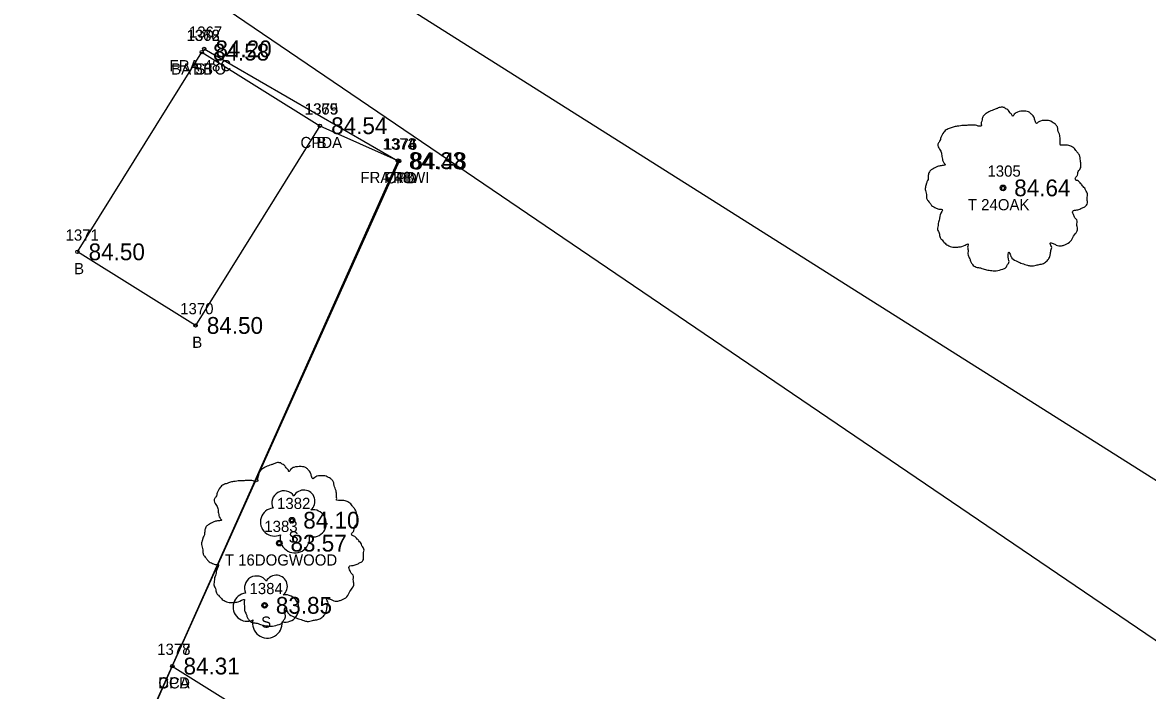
# Model space of a CAD drawing. Extents: x 2139392 to 2143384, y 505395 to 510520.
# Drawn here: x 2141070.2 to 2141170.6, y 509765.7 to 509825.4 of the extents above; entities that cross this region are included whole.
import ezdxf

# ---------------------------------------------------------------- set-up
doc = ezdxf.new("R2010")
doc.units = 0
for name, color, linetype in [('RD_EX_Bldg', 7, 'Continuous'), ('RD_EX_Bldg_txCode', 7, 'Continuous'), ('RD_EX_Conc', 7, 'Continuous'), ('RD_EX_Conc_txCode', 7, 'Continuous'), ('RD_EX_Driveway', 7, 'Continuous'), ('RD_EX_Fence_Other', 7, 'Continuous'), ('RD_EX_Fence_Other_txCode', 7, 'Continuous'), ('RD_EX_TX_Bldg_ELEV', 7, 'Continuous'), ('RD_EX_TX_Conc_ELEV', 7, 'Continuous'), ('RD_EX_TX_Fence_Other_ELEV', 7, 'Continuous'), ('RD_EX_TX_VEG_ELEV', 7, 'Continuous'), ('RD_EX_VEG', 7, 'Continuous'), ('RD_EX_VEG_txCode', 7, 'Continuous'), ('RD_SMD_Locator', 7, 'Continuous')]:
    doc.layers.add(name, color=color, linetype=linetype)

msp = doc.modelspace()

# ---------------------------------------------------------------- linework, layer by layer
at = {"layer": 'RD_EX_Bldg'}
msp.add_lwpolyline([(2141086.19, 509822.72), (2141096.74, 509816.15), (2141085.64, 509798.32), (2141075.09, 509804.89), (2141086.19, 509822.72)], dxfattribs=at)
at = {"layer": 'RD_EX_Conc'}
for points in [[(2141096.74, 509816.15), (2141103.82, 509813), (2141083.56, 509767.91), (2141078.88, 509757.3), (2141042.38, 509773.64)], [(2141083.56, 509767.91), (2141098.15, 509758.75), (2141115.28, 509737.06), (2141131.29, 509717.18), (2141156.72, 509705.7)]]:
    msp.add_lwpolyline(points, dxfattribs=at)
at = {"layer": 'RD_EX_Driveway'}
for p, q in [((2141078.27, 509843.32), (2141182.34, 509777.58)), ((2141073.6, 509836.63), (2141177.46, 509766.07))]:
    msp.add_line(p, q, dxfattribs=at)
at = {"layer": 'RD_EX_Fence_Other'}
msp.add_lwpolyline([(2141086.41, 509823.01), (2141103.68, 509813.03), (2141103.68, 509813.03), (2141071.86, 509741.76)], dxfattribs=at)
at = {"layer": 'RD_EX_VEG'}
for centre, radius in [((2141157.72, 509810.6), 0.25), ((2141157.7, 509810.59), 0.0001), ((2141094.25, 509780.93), 0.25), ((2141093.11, 509778.88), 0.25), ((2141093.1, 509778.86), 0.0001), ((2141091.8, 509773.33), 0.25)]:
    msp.add_circle(centre, radius, dxfattribs=at)
for centre, radius, start, end in [((2141093.53, 509782.47), 1.08, 34.9763, 204.756), ((2141095.3, 509782.63), 0.995, 308.7626, 152.0467), ((2141092.69, 509780.77), 1.26, 96.4518, 294.734), ((2141096.09, 509780.65), 1.22, 256.5667, 98.1046), ((2141094.5, 509779.33), 1.32, 166.8827, 5.7589), ((2141091.08, 509774.87), 1.08, 34.9763, 204.756), ((2141092.84, 509775.03), 0.995, 308.7626, 152.0467), ((2141090.24, 509773.17), 1.26, 96.4518, 294.734), ((2141093.64, 509773.05), 1.22, 256.5667, 98.1046), ((2141092.04, 509771.73), 1.32, 166.8827, 5.7589)]:
    msp.add_arc(centre, radius, start, end, dxfattribs=at)
for points in [[(2141157.85, 509817.77), (2141157.55, 509817.8), (2141157.22, 509817.7), (2141156.97, 509817.6), (2141156.75, 509817.52), (2141156.52, 509817.42), (2141156.22, 509817.25), (2141156, 509817.05), (2141155.87, 509816.8), (2141155.82, 509816.57), (2141155.77, 509816.3), (2141155.77, 509816.12), (2141155.65, 509816.1), (2141155.5, 509816.12), (2141155.25, 509816.2), (2141155, 509816.2), (2141154.75, 509816.2), (2141154.4, 509816.17), (2141154.05, 509816.17), (2141153.78, 509816.12), (2141153.45, 509816.07), (2141153.08, 509815.95), (2141152.73, 509815.82), (2141152.43, 509815.57), (2141152.18, 509815.1), (2141152.05, 509814.75), (2141151.9, 509814.5), (2141152.05, 509814.05), (2141152.23, 509813.7), (2141152.25, 509813.5), (2141152.33, 509813.07), (2141152.43, 509812.85), (2141152.55, 509812.65), (2141152.48, 509812.62), (2141152.1, 509812.57), (2141151.8, 509812.47), (2141151.38, 509812.25), (2141151.15, 509812.02), (2141151.05, 509811.7), (2141151.03, 509811.35), (2141150.93, 509811.15), (2141150.85, 509810.87), (2141150.83, 509810.8), (2141150.78, 509810.47), (2141150.88, 509810.02), (2141150.9, 509809.68), (2141151.03, 509809.45), (2141151.18, 509809.28), (2141151.35, 509809.03), (2141151.75, 509808.8), (2141152.08, 509808.7), (2141152.28, 509808.68), (2141152.1, 509808.18), (2141152.05, 509807.83), (2141151.93, 509807.43), (2141151.93, 509807.35), (2141151.88, 509806.88), (2141152.03, 509806.55), (2141152.1, 509806.18), (2141152.28, 509805.95), (2141152.55, 509805.65), (2141152.88, 509805.43), (2141153.38, 509805.3), (2141153.78, 509805.33), (2141154.35, 509805.5), (2141154.6, 509805.58), (2141154.57, 509805.4), (2141154.6, 509805.03), (2141154.6, 509804.6), (2141154.75, 509804.28), (2141154.85, 509804), (2141155, 509803.75), (2141155.32, 509803.53), (2141155.72, 509803.45), (2141156.15, 509803.3), (2141156.6, 509803.23), (2141157.1, 509803.2), (2141157.7, 509803.35), (2141157.97, 509803.48), (2141158.07, 509803.65), (2141158.27, 509804.03), (2141158.22, 509804.25), (2141158.25, 509804.85), (2141158.35, 509804.68), (2141158.52, 509804.33), (2141159.02, 509804.03), (2141159.42, 509803.85), (2141159.9, 509803.7), (2141160.2, 509803.63), (2141160.67, 509803.7), (2141161.05, 509803.78), (2141161.42, 509803.9), (2141161.72, 509804.18), (2141161.9, 509804.45), (2141161.95, 509804.73), (2141162.02, 509805.1), (2141162.07, 509805.28)], [(2141162.07, 509805.28), (2141162, 509805.45), (2141161.95, 509805.7), (2141162.02, 509805.68), (2141162.2, 509805.63), (2141162.47, 509805.5), (2141162.7, 509805.43), (2141163.02, 509805.45), (2141163.3, 509805.55), (2141163.75, 509805.83), (2141164.02, 509806.3), (2141164.3, 509806.7), (2141164.37, 509807.03), (2141164.32, 509807.25), (2141164.3, 509807.75), (2141164.1, 509808), (2141164.05, 509808.13), (2141163.95, 509808.53), (2141164.02, 509808.58), (2141164.3, 509808.63), (2141164.67, 509808.75), (2141164.95, 509808.88), (2141165.17, 509809.05), (2141165.25, 509809.28), (2141165.22, 509809.68), (2141165.27, 509810.07), (2141165.2, 509810.22), (2141165.1, 509810.37), (2141165.02, 509810.57), (2141164.87, 509810.72), (2141164.77, 509810.87), (2141164.67, 509810.97), (2141164.55, 509811.12), (2141164.37, 509811.25), (2141164.22, 509811.3), (2141164.17, 509811.45), (2141164.32, 509811.65), (2141164.37, 509811.75), (2141164.4, 509811.97), (2141164.62, 509812.32), (2141164.67, 509812.72), (2141164.62, 509813.15), (2141164.57, 509813.42), (2141164.42, 509813.7), (2141164.22, 509813.95), (2141164.1, 509814.12), (2141163.92, 509814.25), (2141163.6, 509814.37), (2141163.35, 509814.42), (2141163, 509814.42), (2141162.8, 509814.47), (2141162.82, 509814.52), (2141162.82, 509814.67), (2141162.82, 509814.95), (2141162.75, 509815.4), (2141162.6, 509815.9), (2141162.6, 509815.92), (2141162.5, 509816.17), (2141162.27, 509816.37), (2141162.1, 509816.47), (2141161.9, 509816.6), (2141161.65, 509816.62), (2141161.35, 509816.62), (2141161.07, 509816.57), (2141160.87, 509816.47), (2141160.7, 509816.35), (2141160.62, 509816.5), (2141160.52, 509816.8), (2141160.47, 509816.95), (2141160.32, 509817.12), (2141160.1, 509817.32), (2141159.65, 509817.45), (2141159.02, 509817.37), (2141158.72, 509817.17), (2141158.57, 509817), (2141158.52, 509817.12), (2141158.32, 509817.32), (2141158.22, 509817.5), (2141158.05, 509817.62), (2141157.9, 509817.72), (2141157.8, 509817.77)], [(2141093.25, 509786.04), (2141092.95, 509786.07), (2141092.62, 509785.97), (2141092.37, 509785.87), (2141092.15, 509785.79), (2141091.92, 509785.69), (2141091.62, 509785.52), (2141091.4, 509785.32), (2141091.27, 509785.07), (2141091.22, 509784.85), (2141091.17, 509784.57), (2141091.17, 509784.4), (2141091.05, 509784.37), (2141090.9, 509784.4), (2141090.65, 509784.47), (2141090.4, 509784.47), (2141090.15, 509784.47), (2141089.8, 509784.45), (2141089.45, 509784.45), (2141089.17, 509784.4), (2141088.85, 509784.35), (2141088.47, 509784.22), (2141088.12, 509784.1), (2141087.82, 509783.85), (2141087.57, 509783.37), (2141087.45, 509783.02), (2141087.3, 509782.77), (2141087.45, 509782.32), (2141087.62, 509781.97), (2141087.65, 509781.77), (2141087.72, 509781.35), (2141087.82, 509781.12), (2141087.95, 509780.92), (2141087.87, 509780.9), (2141087.5, 509780.85), (2141087.2, 509780.75), (2141086.77, 509780.52), (2141086.55, 509780.3), (2141086.45, 509779.97), (2141086.42, 509779.62), (2141086.32, 509779.42), (2141086.25, 509779.15), (2141086.22, 509779.07), (2141086.17, 509778.75), (2141086.27, 509778.3), (2141086.3, 509777.95), (2141086.42, 509777.72), (2141086.57, 509777.55), (2141086.75, 509777.3), (2141087.15, 509777.07), (2141087.47, 509776.97), (2141087.67, 509776.95), (2141087.5, 509776.45), (2141087.45, 509776.1), (2141087.32, 509775.7), (2141087.32, 509775.62), (2141087.27, 509775.15), (2141087.42, 509774.82), (2141087.5, 509774.45), (2141087.67, 509774.23), (2141087.95, 509773.93), (2141088.27, 509773.7), (2141088.77, 509773.58), (2141089.17, 509773.6), (2141089.75, 509773.78), (2141090, 509773.85), (2141089.97, 509773.68), (2141090, 509773.3), (2141090, 509772.88), (2141090.15, 509772.55), (2141090.25, 509772.28), (2141090.4, 509772.03), (2141090.72, 509771.8), (2141091.12, 509771.73), (2141091.55, 509771.58), (2141092, 509771.5), (2141092.5, 509771.48), (2141093.1, 509771.63), (2141093.37, 509771.75), (2141093.47, 509771.93), (2141093.67, 509772.3), (2141093.62, 509772.53), (2141093.65, 509773.13), (2141093.75, 509772.95), (2141093.92, 509772.6), (2141094.42, 509772.3), (2141094.82, 509772.13), (2141095.3, 509771.98), (2141095.6, 509771.9), (2141096.07, 509771.98), (2141096.45, 509772.05), (2141096.82, 509772.18), (2141097.12, 509772.45), (2141097.29, 509772.73), (2141097.34, 509773), (2141097.42, 509773.38), (2141097.47, 509773.55)], [(2141097.47, 509773.55), (2141097.39, 509773.73), (2141097.34, 509773.98), (2141097.42, 509773.95), (2141097.59, 509773.9), (2141097.87, 509773.78), (2141098.09, 509773.7), (2141098.42, 509773.73), (2141098.69, 509773.83), (2141099.14, 509774.1), (2141099.42, 509774.57), (2141099.69, 509774.97), (2141099.77, 509775.3), (2141099.72, 509775.52), (2141099.69, 509776.02), (2141099.49, 509776.27), (2141099.44, 509776.4), (2141099.34, 509776.8), (2141099.42, 509776.85), (2141099.69, 509776.9), (2141100.07, 509777.02), (2141100.34, 509777.15), (2141100.57, 509777.32), (2141100.64, 509777.55), (2141100.62, 509777.95), (2141100.67, 509778.35), (2141100.59, 509778.5), (2141100.49, 509778.65), (2141100.42, 509778.85), (2141100.27, 509779), (2141100.17, 509779.15), (2141100.07, 509779.25), (2141099.94, 509779.4), (2141099.77, 509779.52), (2141099.62, 509779.57), (2141099.57, 509779.72), (2141099.72, 509779.92), (2141099.77, 509780.02), (2141099.79, 509780.25), (2141100.02, 509780.6), (2141100.07, 509781), (2141100.02, 509781.42), (2141099.97, 509781.7), (2141099.82, 509781.97), (2141099.62, 509782.22), (2141099.49, 509782.4), (2141099.32, 509782.52), (2141098.99, 509782.65), (2141098.74, 509782.7), (2141098.39, 509782.7), (2141098.19, 509782.75), (2141098.22, 509782.8), (2141098.22, 509782.95), (2141098.22, 509783.22), (2141098.14, 509783.67), (2141097.99, 509784.17), (2141097.99, 509784.2), (2141097.89, 509784.45), (2141097.67, 509784.65), (2141097.49, 509784.75), (2141097.29, 509784.87), (2141097.04, 509784.9), (2141096.74, 509784.9), (2141096.47, 509784.85), (2141096.27, 509784.75), (2141096.1, 509784.62), (2141096.02, 509784.77), (2141095.92, 509785.07), (2141095.87, 509785.22), (2141095.72, 509785.4), (2141095.5, 509785.6), (2141095.05, 509785.72), (2141094.42, 509785.65), (2141094.12, 509785.45), (2141093.97, 509785.27), (2141093.92, 509785.4), (2141093.72, 509785.6), (2141093.62, 509785.77), (2141093.45, 509785.89), (2141093.3, 509785.99), (2141093.2, 509786.04)]]:
    msp.add_spline(points, degree=3, dxfattribs=at)
at = {"layer": 'RD_SMD_Locator'}
for centre in [(2141086.19, 509822.72), (2141086.19, 509822.72), (2141086.41, 509823.01), (2141096.74, 509816.15), (2141096.74, 509816.15), (2141103.68, 509813.03), (2141103.68, 509813.03), (2141103.82, 509813), (2141157.72, 509810.6), (2141075.09, 509804.89), (2141085.64, 509798.32), (2141094.25, 509780.93), (2141093.11, 509778.88), (2141091.8, 509773.33), (2141083.56, 509767.91), (2141083.56, 509767.91)]:
    msp.add_circle(centre, 0.15, dxfattribs=at)

# ---------------------------------------------------------------- texts
at = {"layer": 'RD_EX_Bldg_txCode'}
for s, p in [('1368', (2141084.82, 509823.72)), ('1372', (2141084.85, 509823.72)), ('BA STO', (2141083.46, 509820.72)), ('BB', (2141085.41, 509820.72)), ('1369', (2141095.37, 509817.15)), ('B', (2141096.44, 509814.15)), ('1371', (2141074.03, 509805.89)), ('B', (2141074.79, 509802.89)), ('1370', (2141084.26, 509799.32)), ('B', (2141085.34, 509796.32))]:
    msp.add_text(s, height=1, dxfattribs=at).set_placement(p)
at = {"layer": 'RD_EX_Conc_txCode'}
for s, p in [('1375', (2141095.4, 509817.15)), ('CPDA', (2141095, 509814.15)), ('1376', (2141102.45, 509814)), ('CPD', (2141102.57, 509811)), ('1377', (2141082.21, 509768.91)), ('1378', (2141082.21, 509768.91)), ('CPD', (2141082.31, 509765.91)), ('DCA', (2141082.29, 509765.91))]:
    msp.add_text(s, height=1, dxfattribs=at).set_placement(p)
at = {"layer": 'RD_EX_Fence_Other_txCode'}
for s, p in [('1367', (2141085.04, 509824.01)), ('FRA 48C', (2141083.31, 509821.01)), ('1373', (2141102.34, 509814.03)), ('1374', (2141102.34, 509814.03)), ('FRA 48WI', (2141100.35, 509811.03)), ('FRB', (2141102.46, 509811.03))]:
    msp.add_text(s, height=1, dxfattribs=at).set_placement(p)
at = {"layer": 'RD_EX_TX_Bldg_ELEV'}
for s, p in [('84.58', (2141087.19, 509821.97)), ('84.58', (2141087.19, 509821.97)), ('84.54', (2141097.74, 509815.4)), ('84.50', (2141076.09, 509804.14)), ('84.50', (2141086.64, 509797.57))]:
    msp.add_text(s, height=1.5, dxfattribs=at).set_placement(p)
at = {"layer": 'RD_EX_TX_Conc_ELEV'}
for s, p in [('84.54', (2141097.74, 509815.4)), ('84.48', (2141104.82, 509812.25)), ('84.31', (2141084.56, 509767.16)), ('84.31', (2141084.56, 509767.16))]:
    msp.add_text(s, height=1.5, dxfattribs=at).set_placement(p)
at = {"layer": 'RD_EX_TX_Fence_Other_ELEV'}
for s, p in [('84.20', (2141087.41, 509822.26)), ('84.33', (2141104.68, 509812.28)), ('84.33', (2141104.68, 509812.28))]:
    msp.add_text(s, height=1.5, dxfattribs=at).set_placement(p)
at = {"layer": 'RD_EX_TX_VEG_ELEV'}
for s, p in [('84.64', (2141158.72, 509809.85)), ('84.10', (2141095.25, 509780.18)), ('83.57', (2141094.11, 509778.13)), ('83.85', (2141092.8, 509772.58))]:
    msp.add_text(s, height=1.5, dxfattribs=at).set_placement(p)
at = {"layer": 'RD_EX_VEG_txCode'}
for s, p in [('1305', (2141156.33, 509811.6)), ('T 24OAK', (2141154.58, 509808.6)), ('1382', (2141092.91, 509781.93)), ('1383', (2141091.77, 509779.88)), ('S', (2141093.94, 509778.93)), ('T 16DOGWOOD', (2141088.25, 509776.88)), ('1384', (2141090.45, 509774.33)), ('S', (2141091.49, 509771.33))]:
    msp.add_text(s, height=1, dxfattribs=at).set_placement(p)

doc.saveas('drawing.dxf')
